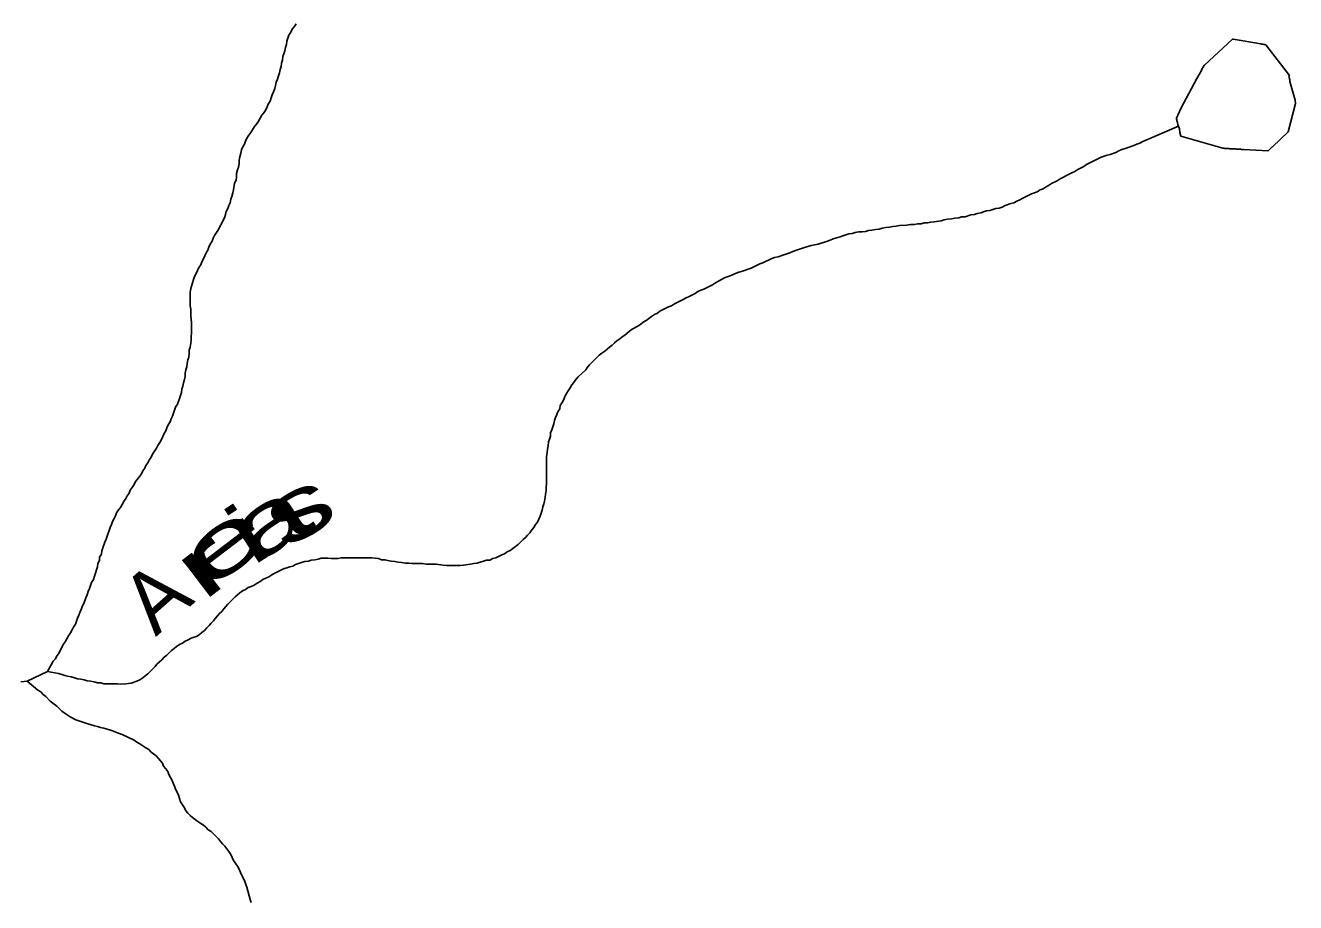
# Model space of a CAD drawing. Extents: x 785.9 to 812.4, y 7674.9 to 7703.1.
# Drawn here: x 806.636 to 808.741, y 7700.408 to 7701.861 of the extents above; entities that cross this region are included whole.
import ezdxf
from ezdxf.enums import TextEntityAlignment as Align

# ---------------------------------------------------------------- set-up
doc = ezdxf.new("R2010")
doc.units = 0
doc.header["$LTSCALE"] = 0.04
doc.linetypes.add('LONG_DASHED', pattern=[7.5, 6, -1.5])
doc.layers.add('3', color=7, linetype='LONG_DASHED', lineweight=25)
doc.layers.add('7', color=7, linetype='Continuous', lineweight=25)
doc.layers.add('61', color=7, linetype='Continuous')

msp = doc.modelspace()

# ---------------------------------------------------------------- linework, layer by layer
at = {"layer": '3'}
for points in [[(808.7312, 7701.7786), (808.7312, 7701.7786), (808.6916, 7701.8292), (808.69, 7701.8295), (808.6884, 7701.8298), (808.6868, 7701.83), (808.6852, 7701.8303), (808.6836, 7701.8306), (808.6836, 7701.8306), (808.6375, 7701.8387), (808.6367, 7701.8387), (808.5899, 7701.7957), (808.5897, 7701.7954), (808.5889, 7701.794)], [(808.5889, 7701.794), (808.5881, 7701.7925), (808.5873, 7701.7911), (808.5865, 7701.7897), (808.5857, 7701.7883), (808.5849, 7701.7869), (808.5849, 7701.7869), (808.5774, 7701.7736)], [(808.7317, 7701.7683), (808.7317, 7701.7709), (808.7297, 7701.7772), (808.7309, 7701.7783), (808.7312, 7701.7786)], [(808.551, 7701.7234), (808.5435, 7701.7074), (808.5437, 7701.7066), (808.5441, 7701.705), (808.5445, 7701.7035), (808.5449, 7701.7019), (808.5453, 7701.7003), (808.5461, 7701.6971), (808.5485, 7701.6898), (808.5493, 7701.6841), (808.5509, 7701.6777), (808.6206, 7701.6578), (808.6222, 7701.6577), (808.6238, 7701.6576), (808.6254, 7701.6575), (808.627, 7701.6574), (808.6286, 7701.6573), (808.6303, 7701.6572), (808.6319, 7701.6571), (808.6335, 7701.657), (808.6351, 7701.6569), (808.6367, 7701.6568), (808.6383, 7701.6567), (808.64, 7701.6567), (808.6416, 7701.6566), (808.6432, 7701.6565), (808.6448, 7701.6564), (808.6464, 7701.6563), (808.648, 7701.6562), (808.6496, 7701.6561), (808.6513, 7701.656), (808.6529, 7701.6559), (808.6545, 7701.6558), (808.6545, 7701.6558), (808.6954, 7701.6535), (808.696, 7701.654), (808.6971, 7701.6551), (808.6983, 7701.6563), (808.6995, 7701.6574), (808.7007, 7701.6585), (808.7019, 7701.6596), (808.703, 7701.6607), (808.703, 7701.6599), (808.7289, 7701.685), (808.7289, 7701.685), (808.7411, 7701.7319), (808.7403, 7701.7375), (808.7317, 7701.7683)], [(808.5774, 7701.7736), (808.5774, 7701.7736), (808.551, 7701.7234)]]:
    msp.add_lwpolyline(points, dxfattribs=at)
at = {"layer": '7'}
msp.add_line((806.6729, 7700.7908), (806.6389, 7700.7747), dxfattribs=at)
for points in [[(806.9067, 7701.3119), (806.9076, 7701.3176), (806.9076, 7701.3233), (806.9092, 7701.3281), (806.91, 7701.3346), (806.9108, 7701.3403), (806.9108, 7701.3459), (806.9116, 7701.3516), (806.9116, 7701.3686), (806.91, 7701.3799), (806.91, 7701.3912), (806.9092, 7701.3969), (806.9092, 7701.4196), (806.91, 7701.4252), (806.9132, 7701.4349), (806.9148, 7701.4406), (806.9165, 7701.4454), (806.9189, 7701.4503), (806.9237, 7701.46), (806.927, 7701.4649), (806.9286, 7701.4697), (806.931, 7701.4746), (806.9334, 7701.4794), (806.9359, 7701.4843), (806.9383, 7701.4891), (806.9399, 7701.494), (806.9423, 7701.4989), (806.9456, 7701.5037), (806.9472, 7701.5086), (806.9496, 7701.5134), (806.9561, 7701.5231), (806.9585, 7701.528), (806.961, 7701.5328), (806.9634, 7701.5377), (806.9658, 7701.5425), (806.9674, 7701.5482), (806.969, 7701.5531), (806.9715, 7701.5579), (806.9731, 7701.5628), (806.9755, 7701.5676), (806.9763, 7701.5733), (806.9779, 7701.5781), (806.9796, 7701.5838), (806.9812, 7701.5887), (806.9828, 7701.6), (806.9852, 7701.6048), (806.986, 7701.6105), (806.986, 7701.6162), (806.9877, 7701.6218), (806.9893, 7701.6267), (806.9901, 7701.6324), (806.9901, 7701.638), (806.9917, 7701.6437), (806.9933, 7701.6494), (806.9941, 7701.655), (806.9966, 7701.6599), (806.999, 7701.6647), (807.0006, 7701.6696), (807.003, 7701.6744), (807.0063, 7701.6793), (807.0095, 7701.6841), (807.016, 7701.6939), (807.0192, 7701.6979), (807.0225, 7701.7028), (807.0249, 7701.7076), (807.0281, 7701.7125), (807.0314, 7701.7165), (807.0346, 7701.7214), (807.037, 7701.7262), (807.0386, 7701.7311), (807.0419, 7701.7359), (807.0435, 7701.7416), (807.0451, 7701.7464), (807.0475, 7701.7513), (807.0492, 7701.757), (807.0508, 7701.7618), (807.0516, 7701.7675), (807.054, 7701.7723), (807.0556, 7701.778), (807.0572, 7701.7829), (807.0581, 7701.7885), (807.0597, 7701.7934), (807.0605, 7701.799), (807.0621, 7701.8039), (807.0629, 7701.8096), (807.0645, 7701.8144), (807.0661, 7701.8193), (807.067, 7701.8249), (807.0686, 7701.8298), (807.0694, 7701.8355), (807.071, 7701.8403), (807.0726, 7701.8452), (807.0759, 7701.85), (807.0783, 7701.8549), (807.0815, 7701.8589), (807.0848, 7701.8638)], [(808.3227, 7701.5903), (808.3268, 7701.5935), (808.3316, 7701.5959), (808.3365, 7701.5992), (808.3462, 7701.604), (808.3511, 7701.6073), (808.3656, 7701.6146), (808.3705, 7701.617), (808.3753, 7701.6194), (808.3802, 7701.6226), (808.3899, 7701.6275), (808.3948, 7701.6307), (808.419, 7701.6429), (808.4287, 7701.6461), (808.4336, 7701.6477), (808.4433, 7701.651), (808.4482, 7701.6534), (808.453, 7701.6558), (808.4587, 7701.6574), (808.4635, 7701.6591), (808.4732, 7701.6623), (808.4781, 7701.6647), (808.483, 7701.6663), (808.4878, 7701.6688), (808.547, 7701.6943)], [(807.707, 7701.3969), (807.7118, 7701.4001), (807.7264, 7701.4074), (807.7313, 7701.4098), (807.7361, 7701.4123), (807.7458, 7701.4171), (807.7507, 7701.4204), (807.7555, 7701.4228), (807.7604, 7701.4244), (807.775, 7701.4317), (807.7798, 7701.4349), (807.7847, 7701.4374), (807.7895, 7701.4406), (807.7944, 7701.443), (807.7992, 7701.4446), (807.8041, 7701.4463), (807.8089, 7701.4487), (807.8138, 7701.4511), (807.8186, 7701.4527), (807.8243, 7701.4543), (807.8292, 7701.456), (807.834, 7701.4576), (807.8389, 7701.4592), (807.8534, 7701.4665), (807.8583, 7701.4681), (807.8729, 7701.4754), (807.8777, 7701.477), (807.8834, 7701.4778), (807.8931, 7701.481), (807.8979, 7701.4827), (807.9028, 7701.4843), (807.9077, 7701.4867), (807.9125, 7701.4883), (807.9174, 7701.4899), (807.9271, 7701.4932), (807.9327, 7701.4948), (807.9384, 7701.4964), (807.9441, 7701.498), (807.9497, 7701.4989), (807.9546, 7701.5005), (807.9602, 7701.5021), (807.9651, 7701.5037), (807.97, 7701.5053), (807.9748, 7701.5078), (807.9861, 7701.511), (807.991, 7701.5126), (808.0007, 7701.5158), (808.0064, 7701.5167), (808.0112, 7701.5183), (808.0169, 7701.5191), (808.0226, 7701.5191), (808.0282, 7701.5199), (808.0331, 7701.5215), (808.0387, 7701.5223), (808.0452, 7701.5231), (808.0509, 7701.5239), (808.0557, 7701.5256), (808.0622, 7701.5264), (808.0679, 7701.5272), (808.0735, 7701.528), (808.0792, 7701.5288), (808.0849, 7701.5296), (808.0962, 7701.5304), (808.1027, 7701.5312), (808.1091, 7701.5312), (808.1148, 7701.5328), (808.1205, 7701.5328), (808.1253, 7701.5345), (808.131, 7701.5345), (808.1366, 7701.5353), (808.1423, 7701.5361), (808.1536, 7701.5377), (808.1585, 7701.5393), (808.1642, 7701.5401), (808.1706, 7701.5409), (808.1763, 7701.5417), (808.1828, 7701.5425), (808.1876, 7701.5442), (808.1933, 7701.5442), (808.203, 7701.5474), (808.2087, 7701.5482), (808.2135, 7701.5498), (808.2192, 7701.5506), (808.224, 7701.5523), (808.2289, 7701.5539), (808.2345, 7701.5547), (808.2394, 7701.5563), (808.2443, 7701.5579), (808.2499, 7701.5587), (808.2548, 7701.5603), (808.2596, 7701.5628), (808.2693, 7701.566), (808.2742, 7701.5676), (808.2791, 7701.5701), (808.2839, 7701.5725), (808.2888, 7701.5749), (808.3033, 7701.5822), (808.3082, 7701.5838), (808.313, 7701.5854), (808.3179, 7701.5887), (808.3227, 7701.5903)], [(807.2773, 7700.9697), (807.2943, 7700.9697), (807.3, 7700.9689), (807.317, 7700.9689), (807.3283, 7700.9672), (807.334, 7700.9664), (807.3566, 7700.9664), (807.3623, 7700.9672), (807.3736, 7700.9689), (807.3793, 7700.9697), (807.3849, 7700.9705), (807.3898, 7700.9721), (807.3955, 7700.9737), (807.4003, 7700.9753), (807.406, 7700.9753), (807.4108, 7700.9778), (807.4157, 7700.9794), (807.4254, 7700.9842), (807.4303, 7700.9859), (807.4343, 7700.9891), (807.4392, 7700.9915), (807.444, 7700.9948), (807.4481, 7700.998), (807.4529, 7701.0012), (807.461, 7701.0093), (807.4651, 7701.0126), (807.4683, 7701.0166), (807.4723, 7701.0206), (807.4756, 7701.0255), (807.4788, 7701.0295), (807.4812, 7701.0344), (807.4845, 7701.0384), (807.4869, 7701.0433), (807.4893, 7701.0482), (807.4909, 7701.053), (807.4926, 7701.0579), (807.4934, 7701.0635), (807.495, 7701.0684), (807.4966, 7701.0732), (807.4974, 7701.0789), (807.4982, 7701.0846), (807.499, 7701.0902), (807.499, 7701.0959), (807.4998, 7701.1016), (807.4998, 7701.1469), (807.5007, 7701.1533), (807.5015, 7701.159), (807.5023, 7701.1647), (807.5031, 7701.1711), (807.5047, 7701.176), (807.5063, 7701.1809), (807.5063, 7701.1865), (807.5087, 7701.1914), (807.5104, 7701.1962), (807.512, 7701.2011), (807.5128, 7701.2067), (807.5144, 7701.2116), (807.5168, 7701.2165), (807.5185, 7701.2213), (807.5217, 7701.2262), (807.5225, 7701.2318), (807.5257, 7701.2367), (807.5282, 7701.2415), (807.5298, 7701.2464), (807.533, 7701.2513), (807.5354, 7701.2561), (807.5387, 7701.261), (807.5419, 7701.2658), (807.5452, 7701.2699), (807.5484, 7701.2747), (807.5524, 7701.2788), (807.5646, 7701.2909), (807.5678, 7701.2949), (807.5711, 7701.299), (807.5791, 7701.3071), (807.5832, 7701.3111), (807.5872, 7701.3152), (807.5913, 7701.3184), (807.5961, 7701.3216), (807.6002, 7701.3249), (807.6042, 7701.3281), (807.6083, 7701.3314), (807.6123, 7701.3354), (807.6164, 7701.3386), (807.6212, 7701.3419), (807.6253, 7701.3451), (807.6293, 7701.3483), (807.6334, 7701.3516), (807.6374, 7701.3548), (807.6414, 7701.3581), (807.6512, 7701.3629), (807.656, 7701.3662), (807.6601, 7701.3694), (807.6649, 7701.3726), (807.669, 7701.3759), (807.6738, 7701.3791), (807.6787, 7701.3823), (807.6835, 7701.3848), (807.6876, 7701.388), (807.7021, 7701.3953), (807.707, 7701.3969)], [(806.6729, 7700.7908), (806.6818, 7700.8078), (806.6858, 7700.8119), (806.6883, 7700.8167), (806.6915, 7700.8208), (806.6939, 7700.8256), (806.6964, 7700.8305), (806.6988, 7700.8354), (806.702, 7700.8402), (806.7045, 7700.8451), (806.7077, 7700.8499), (806.7109, 7700.8548), (806.7134, 7700.8596), (806.7158, 7700.8645), (806.719, 7700.8693), (806.7223, 7700.879), (806.7247, 7700.8839), (806.7263, 7700.8888), (806.7287, 7700.8936), (806.7304, 7700.8985), (806.7328, 7700.9033), (806.736, 7700.913), (806.7384, 7700.9179), (806.7401, 7700.9235), (806.7425, 7700.9284), (806.7441, 7700.9333), (806.7457, 7700.9381), (806.749, 7700.943), (806.7506, 7700.9486), (806.7522, 7700.9535), (806.7538, 7700.9592), (806.7554, 7700.964), (806.7562, 7700.9697), (806.7587, 7700.9745), (806.7587, 7700.9802), (806.7619, 7700.985), (806.7627, 7700.9907), (806.7643, 7700.9956), (806.7676, 7701.0053), (806.77, 7701.0101), (806.7716, 7701.015), (806.7732, 7701.0198), (806.7749, 7701.0247), (806.7765, 7701.0295), (806.7789, 7701.0344), (806.7805, 7701.0393), (806.7829, 7701.0441), (806.7854, 7701.049), (806.787, 7701.0538), (806.7902, 7701.0587), (806.7935, 7701.0627), (806.7967, 7701.0676), (806.7991, 7701.0724), (806.8024, 7701.0773), (806.8048, 7701.0821), (806.808, 7701.0862), (806.8096, 7701.091), (806.8129, 7701.0959), (806.8161, 7701.1008), (806.8185, 7701.1056), (806.8218, 7701.1097), (806.825, 7701.1137), (806.8283, 7701.1186), (806.8307, 7701.1234), (806.8339, 7701.1275), (806.8355, 7701.1323), (806.8388, 7701.1364), (806.8412, 7701.1412), (806.8444, 7701.1461), (806.8469, 7701.1509), (806.8501, 7701.1558), (806.8533, 7701.1606), (806.8558, 7701.1655), (806.859, 7701.1703), (806.8614, 7701.1752), (806.8639, 7701.18), (806.8663, 7701.1849), (806.8687, 7701.1898), (806.8703, 7701.1946), (806.8728, 7701.1995), (806.876, 7701.2043), (806.8776, 7701.2092), (806.88, 7701.214), (806.8817, 7701.2189), (806.8833, 7701.2237), (806.8849, 7701.2286), (806.8881, 7701.2335), (806.8914, 7701.2432), (806.893, 7701.248), (806.8946, 7701.2529), (806.8954, 7701.2585), (806.897, 7701.2634), (806.8978, 7701.2691), (806.8995, 7701.2747), (806.9011, 7701.2796), (806.9011, 7701.2852), (806.9019, 7701.2909), (806.9035, 7701.2958), (806.9043, 7701.3014), (806.9051, 7701.3071), (806.9067, 7701.3119)], [(806.6729, 7700.7908), (806.6907, 7700.7876), (806.6964, 7700.786), (806.7012, 7700.7844), (806.7061, 7700.7828), (806.7117, 7700.7819), (806.7174, 7700.7803), (806.7223, 7700.7787), (806.7279, 7700.7779), (806.7336, 7700.7771), (806.7384, 7700.7755), (806.7441, 7700.7747), (806.7498, 7700.7739), (806.7554, 7700.7722), (806.7611, 7700.7722), (806.766, 7700.7706), (806.7886, 7700.7706), (806.7943, 7700.7698), (806.8024, 7700.7706), (806.8113, 7700.7714), (806.821, 7700.7747), (806.8258, 7700.7771), (806.8307, 7700.7803), (806.8347, 7700.7836), (806.8388, 7700.7868), (806.8428, 7700.7908), (806.8469, 7700.7949), (806.8509, 7700.7989), (806.8541, 7700.803), (806.8582, 7700.807), (806.8622, 7700.8103), (806.8663, 7700.8143), (806.8703, 7700.8176), (806.8784, 7700.8256), (806.8825, 7700.8289), (806.8865, 7700.8321), (806.8914, 7700.8354), (806.8962, 7700.8378), (806.9011, 7700.841), (806.9059, 7700.8434), (806.9108, 7700.8459), (806.9156, 7700.8475), (806.9205, 7700.8491), (806.9245, 7700.8523), (806.9286, 7700.8556), (806.9326, 7700.8588), (806.9367, 7700.8629), (806.9407, 7700.8669), (806.944, 7700.871), (806.948, 7700.875), (806.9512, 7700.879), (806.9545, 7700.8831), (806.9577, 7700.8871), (806.9618, 7700.8904), (806.965, 7700.8944), (806.9682, 7700.8985), (806.9715, 7700.9025), (806.9836, 7700.9146), (806.9877, 7700.9179), (806.9917, 7700.9211), (806.9958, 7700.9244), (807.0006, 7700.9268), (807.0055, 7700.93), (807.0103, 7700.9316), (807.0152, 7700.9341), (807.02, 7700.9373), (807.0249, 7700.9397), (807.0297, 7700.943), (807.0394, 7700.9478), (807.0443, 7700.9511), (807.0492, 7700.9535), (807.0637, 7700.9608), (807.0694, 7700.9624), (807.0742, 7700.964), (807.0791, 7700.9656), (807.0839, 7700.9681), (807.0888, 7700.9697), (807.0937, 7700.9713), (807.0993, 7700.9729), (807.105, 7700.9737), (807.1098, 7700.9753), (807.1155, 7700.9761), (807.1212, 7700.977), (807.126, 7700.9786), (807.1374, 7700.9786), (807.143, 7700.9778), (807.1543, 7700.9778), (807.1592, 7700.9794), (807.2102, 7700.9794), (807.2158, 7700.9786), (807.2215, 7700.9778), (807.2264, 7700.9761), (807.232, 7700.9761), (807.2369, 7700.9745), (807.2425, 7700.9737), (807.2482, 7700.9729), (807.2539, 7700.9721), (807.2595, 7700.9713), (807.266, 7700.9705), (807.2717, 7700.9705), (807.2773, 7700.9697)], [(806.6389, 7700.7747), (806.6284, 7700.7739)], [(806.6389, 7700.7747), (806.6567, 7700.7601), (806.6616, 7700.7569), (806.6656, 7700.7528), (806.6697, 7700.7496), (806.6769, 7700.7415), (806.6883, 7700.7334), (806.6964, 7700.7253), (806.7004, 7700.7221), (806.7053, 7700.7188), (806.7101, 7700.7156), (806.7198, 7700.7107), (806.7295, 7700.7075), (806.7344, 7700.7059), (806.7393, 7700.7043), (806.7449, 7700.7027), (806.7506, 7700.701), (806.7554, 7700.6994), (806.7603, 7700.6978), (806.766, 7700.697), (806.7773, 7700.6938), (806.7821, 7700.6921), (806.787, 7700.6897), (806.7967, 7700.6865), (806.8161, 7700.6768), (806.821, 7700.6735), (806.8258, 7700.6711), (806.8355, 7700.6646), (806.8404, 7700.6614), (806.8444, 7700.6573), (806.8525, 7700.6509), (806.8566, 7700.6468), (806.8598, 7700.6428), (806.8631, 7700.6387), (806.8647, 7700.6339), (806.8687, 7700.6298), (806.872, 7700.625), (806.8736, 7700.6201), (806.8768, 7700.6153), (806.8792, 7700.6104), (806.8809, 7700.6056), (806.8833, 7700.6007), (806.8849, 7700.5958), (806.8873, 7700.591), (806.8898, 7700.5861), (806.8914, 7700.5805), (806.893, 7700.5748), (806.8962, 7700.57), (806.8995, 7700.5651), (806.9019, 7700.5602), (806.9051, 7700.5562), (806.9092, 7700.5522), (806.9132, 7700.5489), (806.9173, 7700.5457), (806.9221, 7700.5424), (806.927, 7700.5392), (806.931, 7700.536), (806.9351, 7700.5327), (806.9391, 7700.5287), (806.944, 7700.5255), (806.9521, 7700.5174), (806.9561, 7700.5133), (806.9593, 7700.5093), (806.9626, 7700.5052), (806.9666, 7700.5012), (806.9699, 7700.4971), (806.9731, 7700.4923), (806.9763, 7700.4874), (806.9788, 7700.4826), (806.9812, 7700.4777), (806.9877, 7700.468), (806.9901, 7700.4631), (806.9925, 7700.4575), (806.9949, 7700.4526), (806.9974, 7700.4478), (806.9998, 7700.4429), (807.0014, 7700.4381), (807.003, 7700.4332), (807.0087, 7700.413), (807.01, 7700.4083), (807.0101, 7700.4079)]]:
    msp.add_lwpolyline(points, dxfattribs=at)

# ---------------------------------------------------------------- texts
at = {"layer": '61'}
for s, rotation, width, p in [('s', 29.266, 1.65, (807.1115, 7701.0189)), ('e', 37.275, 1.85, (806.9919, 7700.9634)), ('i', 32.95, 1.5, (807.0303, 7700.976)), ('a', 32.95, 1.65, (807.0663, 7700.9993)), ('r', 37.275, 1.85, (806.9614, 7700.929))]:
    msp.add_text(s, height=0.1, rotation=rotation, dxfattribs=dict(at, width=width)).set_placement(p, align=Align.CENTER)
msp.add_text('A', height=0.1, rotation=41.601, dxfattribs=at).set_placement((806.8854, 7700.8774), align=Align.CENTER)

doc.saveas('drawing.dxf')
